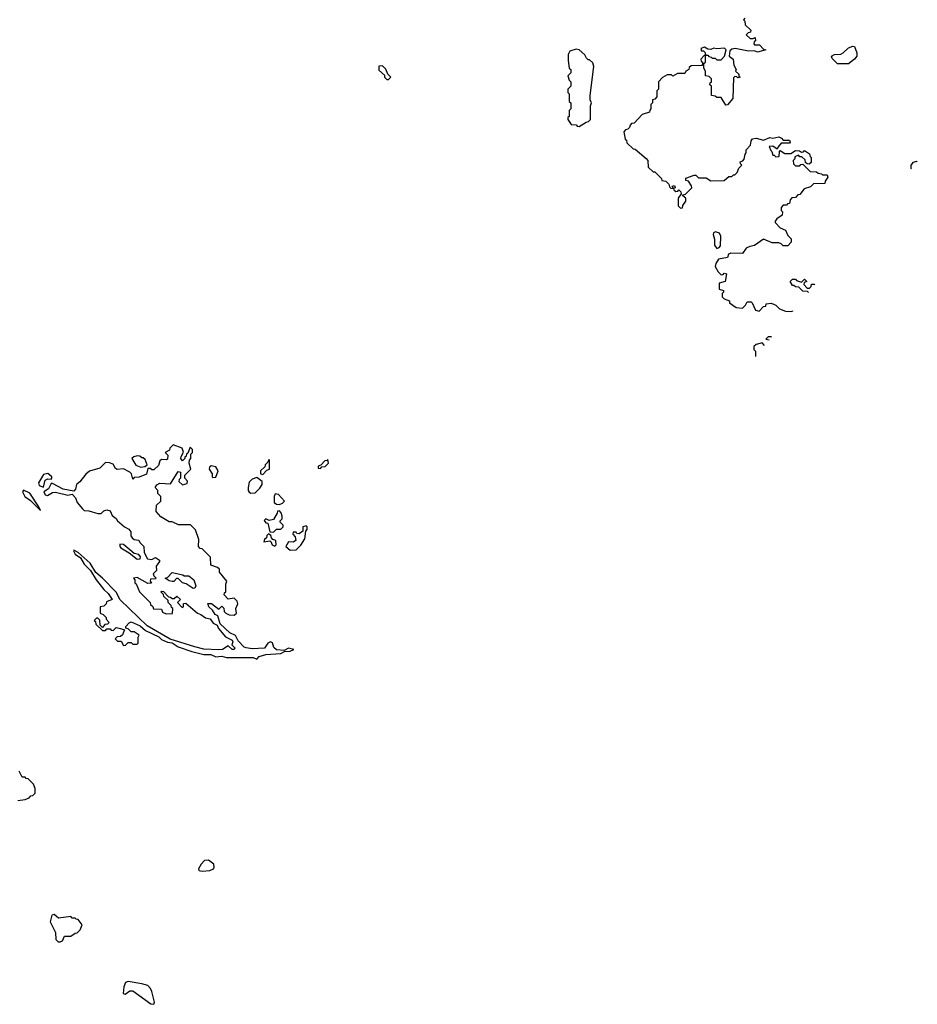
# Model space of a CAD drawing. Extents: x 2293139 to 2515392, y 824115 to 1006937.
# Tile 351 of 417: x 2475088 to 2481021, y 829230 to 835735. Entities that reach past the tile are written whole.
import ezdxf

# ---------------------------------------------------------------- set-up
doc = ezdxf.new("R2010")
doc.units = 0

msp = doc.modelspace()

# ---------------------------------------------------------------- linework, layer by layer
at = {"layer": '0CON10XD'}
for points in [[(2479880, 835745), (2479872.5, 835735), (2479880, 835725), (2479881.7, 835701.7), (2479920, 835665), (2479918.3, 835651.7), (2479901.7, 835648.3), (2479890, 835635), (2479915, 835610), (2479935, 835610), (2479948.3, 835618.3), (2479950, 835595), (2479941.7, 835588.3), (2479940, 835575), (2479945, 835570), (2479978.3, 835568.3), (2480005, 835540), (2480020, 835535), (2479965, 835520), (2479945, 835530), (2479905, 835527.5), (2479816.4, 835543.6), (2479795, 835540), (2479780.7, 835529.3), (2479776.2, 835495), (2479803.3, 835475), (2479807.5, 835435), (2479822.5, 835405), (2479820, 835395), (2479840, 835375), (2479841.7, 835361.7), (2479850, 835355), (2479835, 835350), (2479828.3, 835358.3), (2479815, 835360), (2479805, 835350), (2479800.8, 835215), (2479765, 835172.5), (2479755, 835170), (2479725, 835220), (2479695, 835220), (2479685, 835230), (2479660, 835235), (2479660, 835295), (2479650, 835305), (2479651.7, 835318.3), (2479660, 835325), (2479660, 835345), (2479645, 835360), (2479620, 835365), (2479620, 835395), (2479610, 835415), (2479610, 835445), (2479620, 835455), (2479620, 835500), (2479615, 835500), (2479590, 835475), (2479591.7, 835461.7), (2479600, 835455), (2479598.3, 835431.7), (2479525, 835430), (2479511.7, 835418.3), (2479510, 835405), (2479490, 835395), (2479485, 835380), (2479435, 835380), (2479405, 835362.5), (2479395, 835370), (2479368.3, 835371.7), (2479337, 835353), (2479310, 835325), (2479310, 835275), (2479300, 835265), (2479300, 835225), (2479285, 835210), (2479270, 835205), (2479270, 835185), (2479260, 835175), (2479260, 835145), (2479251.7, 835138.3), (2479250, 835125), (2479201.7, 835108.3), (2479148.3, 835051.7), (2479131.7, 835048.3), (2479121.7, 835038.3), (2479118.3, 835021.7), (2479108.3, 835011.7), (2479091.7, 835008.3), (2479080, 834995), (2479090, 834945), (2479098.3, 834938.3), (2479101.7, 834921.7), (2479141.7, 834881.7), (2479155, 834880), (2479228.3, 834818.3), (2479240, 834805), (2479241.7, 834761.7), (2479275, 834730), (2479285, 834730), (2479330, 834685), (2479331.7, 834671.7), (2479358.3, 834668.3), (2479378.3, 834648.3), (2479381.7, 834631.7), (2479391.7, 834621.7), (2479410, 834620), (2479400, 834635), (2479415, 834640), (2479420, 834625), (2479410, 834620), (2479411.7, 834611.7), (2479425, 834600), (2479438.3, 834601.7), (2479445, 834610), (2479458.3, 834598.3), (2479460, 834585), (2479440, 834555), (2479440, 834505), (2479455, 834490), (2479468.3, 834491.7), (2479471.7, 834508.3), (2479490, 834535), (2479490, 834555), (2479471.7, 834571.7), (2479471.7, 834578.3), (2479488.3, 834581.7), (2479530, 834625), (2479528.3, 834638.3), (2479508.3, 834668.3), (2479491.7, 834671.7), (2479491.7, 834688.3), (2479545, 834707.5), (2479557, 834707), (2479575, 834690), (2479625, 834690), (2479655, 834670), (2479745, 834672.5), (2479761.7, 834688.3), (2479775, 834700), (2479795, 834700), (2479805, 834710), (2479815, 834710), (2479830, 834725), (2479840, 834755), (2479860, 834775), (2479851.7, 834781.7), (2479850, 834795), (2479868.3, 834801.7), (2479877, 834813), (2479883, 834847), (2479890, 834855), (2479890, 834875), (2479917.5, 834905), (2479922.5, 834935), (2479931.7, 834948.3), (2479955, 834953.3), (2480005, 834940), (2480045, 834956.2), (2480065, 834952.5), (2480105, 834960), (2480123, 834953), (2480135, 834940), (2480175, 834940), (2480180, 834925), (2480175, 834920), (2480121.7, 834918.3), (2480100, 834895), (2480095, 834880), (2480065, 834900), (2480041.7, 834898.3), (2480051.7, 834871.7), (2480060, 834865), (2480065, 834840), (2480075, 834840), (2480085, 834830), (2480108.3, 834831.7), (2480110, 834865), (2480115, 834870), (2480145, 834850), (2480185, 834850), (2480215, 834870), (2480241.7, 834868.3), (2480255, 834860), (2480268.3, 834861.7), (2480275, 834870), (2480308.3, 834848.3), (2480311.7, 834831.7), (2480320, 834825), (2480318.3, 834791.7), (2480305, 834780), (2480291.7, 834781.7), (2480281.7, 834791.7), (2480278.3, 834808.3), (2480258.3, 834828.3), (2480245, 834830), (2480235, 834840), (2480211.7, 834828.3), (2480210, 834815), (2480200, 834805), (2480201.7, 834781.7), (2480215, 834770), (2480245, 834770), (2480251.7, 834778.3), (2480265, 834780), (2480313, 834733), (2480355, 834730), (2480365, 834720), (2480387, 834717), (2480395, 834710), (2480425, 834710), (2480430, 834695), (2480411.7, 834668.3), (2480408.3, 834651.7), (2480335, 834650), (2480315, 834630), (2480273, 834617), (2480245, 834580), (2480231.7, 834578.3), (2480215, 834560), (2480191.7, 834558.3), (2480180, 834545), (2480175, 834520), (2480161.7, 834518.3), (2480155, 834510), (2480135, 834510), (2480120, 834495), (2480120, 834475), (2480130, 834465), (2480127, 834443), (2480091.7, 834418.3), (2480080, 834405), (2480080, 834395), (2480115, 834360), (2480150, 834345), (2480165, 834310), (2480187, 834287), (2480187.5, 834265), (2480165, 834240), (2480135, 834240), (2480120, 834255), (2480105, 834260), (2480060.7, 834260.7), (2480004.1, 834285.9), (2479945, 834242.5), (2479913, 834237), (2479890, 834225), (2479865, 834190), (2479788.3, 834191.7), (2479773.3, 834186.7), (2479766.2, 834163.8), (2479706.1, 834153.9), (2479688.6, 834125), (2479684.3, 834105), (2479705, 834070), (2479725, 834050), (2479738.3, 834051.7), (2479745, 834060), (2479760, 834055), (2479750, 834005), (2479710, 833995), (2479710, 833955), (2479740, 833945), (2479740, 833935), (2479730, 833925), (2479730, 833905), (2479745, 833890), (2479778.3, 833878.3), (2479780, 833865), (2479823, 833833), (2479865, 833830), (2479885, 833850), (2479895, 833870), (2479921.7, 833871.7), (2479930, 833865), (2479950, 833815), (2479975, 833810), (2480005, 833840), (2480018.3, 833841.7), (2480021.7, 833858.3), (2480055, 833862.5), (2480085, 833850), (2480110, 833825), (2480148.3, 833808.3), (2480185, 833807.5), (2480199.9, 833810.5)], [(2478785, 835030), (2478831.7, 835058.3), (2478848.3, 835061.7), (2478860, 835075), (2478860, 835165), (2478867.5, 835185), (2478857.5, 835205), (2478857.5, 835235), (2478882.5, 835425), (2478875, 835450), (2478855, 835470), (2478845, 835470), (2478835, 835480), (2478823, 835503), (2478785, 835536.7), (2478765, 835541.2), (2478725, 835526.7), (2478713.3, 835505), (2478712.5, 835465), (2478720, 835415), (2478730, 835405), (2478730, 835385), (2478710, 835365), (2478720, 835335), (2478730, 835325), (2478730, 835295), (2478710, 835275), (2478710, 835255), (2478720, 835245), (2478720, 835195), (2478730, 835185), (2478730, 835145), (2478720, 835135), (2478720, 835095), (2478711.7, 835088.3), (2478710, 835075), (2478731.7, 835041.7), (2478765, 835040), (2478771.7, 835031.7), (2478785, 835030)], [(2479725, 835470), (2479747, 835493), (2479757.5, 835535), (2479745.9, 835545.9), (2479695, 835542.5), (2479675, 835547.5), (2479655, 835537.5), (2479635, 835540), (2479615, 835552.5), (2479590, 835545), (2479595, 835530), (2479608.3, 835528.3), (2479618.3, 835518.3), (2479620, 835500), (2479635, 835500), (2479641.7, 835491.7), (2479658.3, 835488.3), (2479665, 835480), (2479685, 835480), (2479695, 835470), (2479725, 835470)], [(2480565, 835442.5), (2480494.1, 835444.1), (2480457.7, 835477.7), (2480452.5, 835495), (2480474.1, 835505.9), (2480515, 835507.5), (2480530, 835515), (2480565, 835550), (2480595, 835560), (2480605, 835557.5), (2480620, 835515), (2480620, 835495), (2480606.4, 835473.6), (2480565, 835442.5)], [(2477525, 835340), (2477540, 835355), (2477520, 835375), (2477508.3, 835408.3), (2477485, 835430), (2477461.7, 835428.3), (2477461.7, 835401.7), (2477498.3, 835368.3), (2477500, 835355), (2477515, 835340), (2477525, 835340)], [(2480982.3, 834750.4), (2480980, 834750), (2480980, 834775), (2480995, 834793.3), (2481015, 834800), (2481020.6, 834796.3)], [(2479695, 834224), (2479710.8, 834229.2), (2479718.8, 834241.2), (2479721.9, 834305), (2479712.9, 834325), (2479686.4, 834333.6), (2479673.8, 834326.2), (2479671.2, 834315), (2479679.5, 834285), (2479680.6, 834245), (2479695, 834224)], [(2480301.9, 833933.1), (2480295, 833940), (2480265, 833942.5), (2480238.3, 833968.3), (2480215, 833970), (2480205, 833980), (2480195, 833980), (2480180, 834005), (2480195, 834020), (2480215, 834020), (2480221.7, 834011.7), (2480255, 834000), (2480275, 834020), (2480290, 834005), (2480271.7, 833998.3), (2480270, 833985), (2480291.7, 833961.7), (2480308.3, 833961.7), (2480318.3, 833971.7), (2480321.7, 833988.3), (2480338.3, 833988.3), (2480343.2, 833982.8)], [(2480056, 833637.4), (2480055, 833640), (2480035, 833640), (2480020, 833625), (2480042.1, 833620.6)], [(2480011.4, 833583.6), (2479995, 833600), (2479955, 833590), (2479940, 833575), (2479940, 833555), (2479950, 833545), (2479950, 833509.8)], [(2476655, 831510), (2476671.7, 831528.3), (2476715, 831542), (2476815, 831547.5), (2476838.3, 831561.7), (2476875, 831562.5), (2476900, 831575), (2476865, 831582.5), (2476835, 831567.5), (2476785, 831572.5), (2476768, 831588), (2476758.1, 831618.1), (2476745, 831623.8), (2476727.5, 831615), (2476706.4, 831583.6), (2476625, 831579.2), (2476584.3, 831584.3), (2476570.6, 831590.6), (2476531.2, 831631.2), (2476515, 831666.7), (2476477.5, 831685), (2476413.6, 831743.6), (2476396.7, 831796.7), (2476380, 831805), (2476363, 831833), (2476337.5, 831855), (2476331.7, 831878.3), (2476355, 831877.5), (2476405, 831840), (2476425, 831860), (2476437, 831847), (2476440, 831825), (2476450, 831815), (2476473, 831803), (2476505, 831800), (2476520, 831815), (2476517.5, 831845), (2476528.8, 831875), (2476525, 831892.5), (2476505, 831913.3), (2476465, 831907.5), (2476440, 831935), (2476441.7, 831948.3), (2476450, 831955), (2476450, 832005), (2476457.5, 832025), (2476407.5, 832085), (2476407.5, 832105), (2476395, 832116.7), (2476351.7, 832131.7), (2476350, 832185), (2476295, 832240), (2476281.7, 832241.7), (2476270, 832255), (2476271.7, 832301.7), (2476250, 832365), (2476217, 832397), (2476138.3, 832398.3), (2476095, 832417.5), (2476075, 832417.5), (2476020.7, 832450.7), (2475990, 832485), (2475993, 832527), (2476020, 832555), (2476020, 832585), (2476000, 832605), (2476000, 832625), (2475982.5, 832645), (2475995, 832662.5), (2476015, 832672.5), (2476085, 832667.5), (2476135, 832750), (2476150, 832745), (2476150, 832705), (2476141.7, 832698.3), (2476140, 832685), (2476163, 832663), (2476195, 832670), (2476197, 832687), (2476180, 832705), (2476180, 832725), (2476220, 832765), (2476207.5, 832805), (2476210, 832825), (2476220, 832835), (2476220, 832865), (2476230, 832875), (2476230, 832895), (2476215, 832910), (2476198.3, 832871.7), (2476190, 832865), (2476188.3, 832851.7), (2476180, 832845), (2476180, 832835), (2476165, 832820), (2476153.3, 832835), (2476155, 832850), (2476171.7, 832878.3), (2476162.5, 832905), (2476103, 832927), (2476080, 832905), (2476078.3, 832891.7), (2476050, 832875), (2476067, 832857), (2476065, 832832.5), (2476055, 832827.5), (2476025, 832830), (2476015, 832820), (2476005, 832790), (2475975, 832760), (2475961.7, 832761.7), (2475955, 832770), (2475935, 832770), (2475926.7, 832733.3), (2475877, 832713), (2475845, 832710), (2475835, 832700), (2475827.5, 832735), (2475816.2, 832746.2), (2475775, 832766.7), (2475733, 832763), (2475720.7, 832770.7), (2475705, 832797.5), (2475681.7, 832808.3), (2475655, 832810), (2475618.3, 832771.7), (2475548.3, 832751.7), (2475525, 832732.5), (2475485, 832682.5), (2475462.5, 832665), (2475457, 832633), (2475445, 832620), (2475375, 832632.5), (2475305, 832670), (2475295, 832670), (2475278.8, 832635), (2475247.5, 832615), (2475256.1, 832596.1), (2475271.4, 832591.4), (2475305, 832610.6), (2475325, 832613.1), (2475407, 832593), (2475435, 832600), (2475457, 832577), (2475467.5, 832545), (2475503.6, 832503.6), (2475515, 832492.5), (2475545, 832490), (2475605, 832472.5), (2475627, 832473), (2475645, 832490), (2475665, 832497.5), (2475685, 832490), (2475700, 832460), (2475725, 832440), (2475733.6, 832423.6), (2475780, 832385), (2475809.3, 832369.3), (2475821.7, 832351.7), (2475822.5, 832325), (2475831.7, 832311.7), (2475845, 832300), (2475876.4, 832296.4), (2475881.7, 832281.7), (2475907.5, 832255), (2475910, 832215), (2475933.6, 832173.6), (2475961.7, 832168.3), (2475985, 832182.5), (2476012.5, 832165), (2476012.5, 832155), (2475990, 832125), (2475992.5, 832095), (2475970, 832075), (2475975, 832060), (2475990, 832045), (2475985, 832040), (2475951.7, 832038.3), (2475950, 832025), (2475958.3, 832011.7), (2475935, 832010), (2475865, 832050), (2475840, 832045), (2475850, 832035), (2475850, 832015), (2475858.3, 832008.3), (2475880, 831955), (2475950, 831885), (2475951.7, 831871.7), (2475968.3, 831858.3), (2475971.7, 831841.7), (2476025, 831840), (2476031.7, 831821.7), (2476055, 831810), (2476098.3, 831811.7), (2476100, 831845), (2476091.7, 831851.7), (2476090, 831865), (2476070, 831885), (2476068.3, 831898.3), (2476040, 831925), (2476038.3, 831938.3), (2476020, 831955), (2476025, 831960), (2476038.3, 831958.3), (2476071.7, 831921.7), (2476085, 831920), (2476095, 831910), (2476108.3, 831911.7), (2476127, 831927), (2476150, 831905), (2476130, 831885), (2476161.7, 831851.7), (2476170, 831855), (2476171.7, 831878.3), (2476185, 831880), (2476263.3, 831813.3), (2476286.1, 831806.1), (2476315, 831782.5), (2476346.1, 831776.1), (2476367, 831747), (2476392.5, 831735), (2476402.7, 831712.7), (2476448.3, 831658.3), (2476492.5, 831635), (2476496.7, 831625), (2476490, 831605), (2476510, 831585), (2476506.1, 831573.9), (2476492.5, 831575), (2476465, 831597.5), (2476427.5, 831575), (2476405, 831572.5), (2476305, 831575.8), (2476245, 831590.8), (2476082.3, 831642.3), (2475931.4, 831731.4), (2475751.4, 831901.4), (2475725, 831952.5), (2475635, 832046.2), (2475592, 832082), (2475553.3, 832145), (2475475, 832216), (2475445, 832230), (2475442.5, 832225), (2475453.8, 832205), (2475488.8, 832178.8), (2475515, 832137.5), (2475556.7, 832096.7), (2475594, 832034), (2475645, 831970), (2475672.5, 831945), (2475700, 831905), (2475661.7, 831888.3), (2475660, 831875), (2475645, 831860), (2475620, 831855), (2475620, 831815), (2475640, 831805), (2475660, 831785), (2475660, 831775), (2475678.3, 831751.7), (2475668.3, 831741.7), (2475651.7, 831738.3), (2475635, 831720), (2475620, 831735), (2475618.3, 831768.3), (2475605, 831780), (2475595, 831780), (2475580, 831765), (2475588.3, 831758.3), (2475591.7, 831741.7), (2475635, 831700), (2475655, 831700), (2475665, 831710), (2475685, 831710), (2475691.7, 831701.7), (2475705, 831700), (2475725, 831720), (2475755, 831712.5), (2475780, 831705), (2475768.3, 831671.7), (2475755, 831660), (2475731.7, 831658.3), (2475720, 831645), (2475735, 831630), (2475758.3, 831628.3), (2475775, 831600), (2475788.3, 831601.7), (2475805, 831620), (2475825, 831620), (2475835, 831610), (2475865, 831610), (2475870, 831615), (2475870, 831655), (2475878.3, 831668.3), (2475845, 831690), (2475825, 831690), (2475805, 831710), (2475790, 831715), (2475790, 831725), (2475810.7, 831749.3), (2475825, 831756.2), (2475885, 831730), (2475919.3, 831699.3), (2476007.5, 831657.5), (2476025, 831640), (2476065, 831622), (2476095, 831618.8), (2476135, 831592.5), (2476225, 831560.6), (2476305, 831540), (2476350.3, 831540.3), (2476385, 831525.6), (2476425, 831529.4), (2476455, 831521.9), (2476631.7, 831521.7), (2476655, 831510)], [(2475888.3, 832778.3), (2475915, 832782.5), (2475930, 832795), (2475918.3, 832828.3), (2475905, 832840), (2475895, 832840), (2475881.7, 832851.7), (2475865, 832852.5), (2475843, 832847), (2475830, 832835), (2475855, 832792.5), (2475888.3, 832778.3)], [(2476365, 832710), (2476385, 832712.5), (2476400, 832755), (2476385, 832780), (2476353, 832787), (2476341.7, 832778.3), (2476340, 832765), (2476360, 832735), (2476360, 832715), (2476365, 832710)], [(2476695, 832730), (2476721.7, 832758.3), (2476740, 832765), (2476740, 832825), (2476735, 832830), (2476728.3, 832811.7), (2476710, 832795), (2476708.3, 832781.7), (2476680, 832755), (2476680, 832735), (2476695, 832730)], [(2477075, 832770), (2477085, 832780), (2477107, 832783), (2477130, 832805), (2477125, 832830), (2477118.3, 832821.7), (2477105, 832820), (2477078.3, 832791.7), (2477060, 832785), (2477061.7, 832771.7), (2477075, 832770)], [(2475245, 832647.5), (2475257, 832693), (2475275, 832702.5), (2475295, 832700), (2475300, 832705), (2475300, 832715), (2475275, 832737.5), (2475245, 832730), (2475212.5, 832675), (2475217, 832657), (2475245, 832647.5)], [(2476615, 832607.5), (2476645, 832610), (2476675, 832640), (2476690, 832665), (2476690, 832685), (2476655, 832710), (2476625, 832700), (2476605, 832680), (2476597.5, 832645), (2476597.5, 832625), (2476605, 832612.5), (2476615, 832607.5)], [(2475225, 832492.5), (2475215, 832517.5), (2475155.9, 832605.9), (2475112.5, 832627.5), (2475107.5, 832615), (2475122.5, 832585), (2475159.2, 832559.2), (2475225, 832492.5)], [(2476805, 832532.5), (2476825, 832540), (2476837.5, 832555), (2476798.3, 832598.3), (2476777.5, 832602.5), (2476770, 832585), (2476770, 832545), (2476785, 832533.3), (2476805, 832532.5)], [(2476765, 832350), (2476785, 832370), (2476815, 832370), (2476830, 832385), (2476830, 832395), (2476810, 832415), (2476810, 832425), (2476821.7, 832438.3), (2476822.5, 832455), (2476817, 832477), (2476805, 832490), (2476791.7, 832488.3), (2476790, 832475), (2476765, 832432.5), (2476737, 832427), (2476715, 832437.5), (2476703, 832427), (2476715, 832410), (2476728.3, 832408.3), (2476741.7, 832351.7), (2476765, 832350)], [(2476875, 832230), (2476915, 832232.5), (2476946.4, 832263.6), (2476973.3, 832305), (2476980, 832355), (2476987, 832367), (2476987.5, 832385), (2476981.7, 832391.7), (2476960, 832385), (2476960, 832355), (2476935, 832337.5), (2476920, 832340), (2476915, 832350), (2476895, 832350), (2476892.5, 832335), (2476908.3, 832318.3), (2476912.5, 832295), (2476895, 832282.5), (2476863.9, 832286.1), (2476847.5, 832255), (2476875, 832230)], [(2476775, 832257.5), (2476782.5, 832265), (2476780, 832295), (2476761.7, 832301.7), (2476751.7, 832311.7), (2476748.3, 832328.3), (2476731.7, 832338.3), (2476721.7, 832328.3), (2476718.3, 832311.7), (2476705, 832300), (2476702.5, 832285), (2476741.7, 832291.7), (2476748.3, 832288.3), (2476757.5, 832265), (2476775, 832257.5)], [(2475865, 832170), (2475885, 832172.5), (2475886.4, 832186.4), (2475875, 832202.5), (2475845, 832207.5), (2475775, 832267.5), (2475750, 832270), (2475750, 832255), (2475757.5, 832245), (2475812.5, 832212.5), (2475865, 832170)], [(2476235, 831977.5), (2476188, 832008), (2476164, 832014), (2476135, 832042.5), (2476125, 832042.5), (2476106.1, 832023.9), (2476095, 832022.5), (2476075, 832027.5), (2476050, 832045), (2476065, 832050), (2476095, 832082.5), (2476167, 832067), (2476175, 832060), (2476205, 832060), (2476240, 832035), (2476252.5, 831995), (2476245, 831980), (2476235, 831977.5)], [(2475075, 830577.5), (2475125, 830582.5), (2475150, 830595), (2475161.7, 830608.3), (2475175, 830610), (2475190, 830625), (2475190, 830655), (2475180, 830685), (2475145, 830720), (2475131.7, 830721.7), (2475125, 830730), (2475105, 830730), (2475085, 830770)], [(2476295, 830110), (2476345, 830113.1), (2476368.8, 830125), (2476374, 830135), (2476371.2, 830155), (2476335, 830181.2), (2476309.3, 830180.7), (2476286.7, 830155), (2476270, 830125), (2476272.5, 830115), (2476295, 830110)], [(2475355, 829642.5), (2475370, 829650), (2475385, 829680), (2475425, 829680), (2475455, 829700), (2475468.3, 829701.7), (2475488.3, 829721.7), (2475500, 829755), (2475475, 829790), (2475461.7, 829791.7), (2475455, 829800), (2475435, 829800), (2475425, 829810), (2475345, 829800), (2475315, 829822.5), (2475300.7, 829819.3), (2475290, 829775), (2475323.9, 829703.9), (2475327.4, 829657.4), (2475343.3, 829643.3), (2475355, 829642.5)], [(2475975, 829230), (2475980, 829245), (2475961.2, 829315), (2475953.3, 829335), (2475935, 829353.3), (2475895, 829366.2), (2475805, 829380), (2475787, 829373), (2475776.7, 829345), (2475771.7, 829301.7), (2475785, 829297.5), (2475815, 829320), (2475835, 829318.8), (2475955, 829233.8), (2475975, 829230)]]:
    msp.add_lwpolyline(points, dxfattribs=at)

doc.saveas('drawing.dxf')
